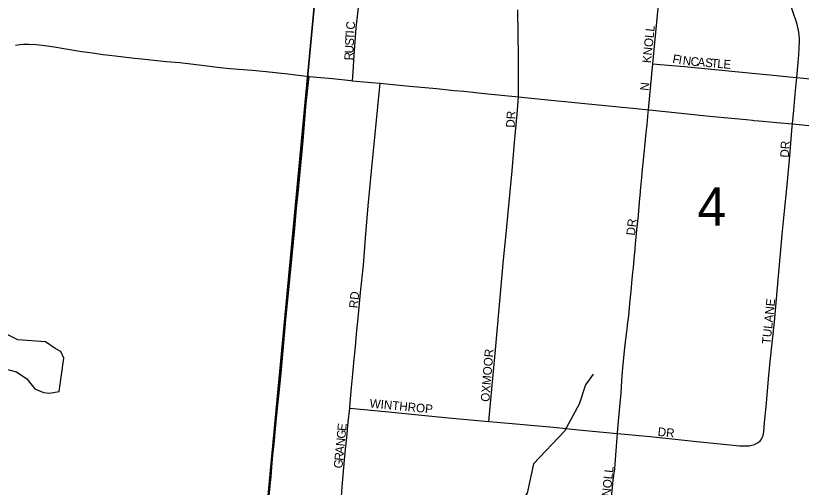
# Model space of a CAD drawing. Extents: x 1410790 to 1770854, y 448063 to 770588.
# Drawn here: x 1522235 to 1526748, y 641443 to 644151 of the extents above; entities that cross this region are included whole.
import ezdxf

# ---------------------------------------------------------------- set-up
doc = ezdxf.new("R2010")
doc.units = 0
for name, color, linetype in [('GM_X_City_Street', 7, 'Continuous'), ('GM_X_City_Street_Text', 7, 'Continuous'), ('GM_X_Minor_Lake', 7, 'Continuous'), ('GM_X_Minor_River', 7, 'Continuous'), ('GM_X_Section', 7, 'Continuous'), ('GM_X_Section_Text', 7, 'Continuous')]:
    doc.layers.add(name, color=color, linetype=linetype)

msp = doc.modelspace()

# ---------------------------------------------------------------- linework, layer by layer
at = {"layer": 'GM_X_City_Street'}
for points in [[(1524169.1, 643778.1), (1524173, 643829.6), (1524180.1, 643923.8), (1524191.8, 644080.7), (1524201.9, 644181.7), (1524211.2, 644270.4)], [(1526721.7, 643795.4), (1526734, 643926.8), (1526737.4, 644002.5), (1526737.2, 644019.7), (1526735.7, 644039), (1526733.6, 644057.2), (1526730.5, 644075.2), (1526726.4, 644092.2), (1526721, 644113.9), (1526701.8, 644170), (1526682, 644228.9), (1526670.5, 644262.5)], [(1525895.2, 643875.7), (1525907.2, 643994.8), (1525928.6, 644213.6), (1525929.7, 644225.3)], [(1525123.2, 643686), (1525124.1, 643923), (1525122, 644041), (1525119.6, 644185.8)], [(1522234, 643982.8), (1522260.1, 643986.5), (1522279.9, 643988), (1522309.8, 643988.1), (1522352.7, 643985.5), (1522401.7, 643979.8), (1522457, 643971.8), (1522534.8, 643959.5), (1522615.6, 643946.6), (1522677.1, 643937.2), (1522735.5, 643929.4), (1522774.6, 643924.9), (1522807.1, 643920.1), (1522917.7, 643906.8), (1522960.1, 643902.7), (1523012.4, 643897.9), (1523100.5, 643889.2), (1523178.9, 643881.6), (1523319.1, 643865.4), (1523393.8, 643856.3), (1523446, 643850.9), (1523514.6, 643845.1), (1523593.1, 643838.5), (1523674.8, 643830.7), (1523798.9, 643817.9), (1523920.8, 643802.7)], [(1525869.9, 643610.6), (1525889.1, 643815.1), (1525895.2, 643875.7)], [(1525895.2, 643875.7), (1525937.2, 643871.8), (1526077.7, 643858.7), (1526446.8, 643823.6), (1526587.4, 643809.7), (1526678.7, 643799.6), (1526721.7, 643795.4)], [(1523667.8, 641152), (1523676.7, 641241.9), (1523687.8, 641352.7), (1523699.1, 641470.1), (1523702.2, 641502.8), (1523707.1, 641558.2), (1523712.9, 641626.8), (1523719.2, 641692.1), (1523729.5, 641799.8), (1523741, 641914), (1523749.9, 642002.1), (1523761.8, 642119.5), (1523775.6, 642272.9), (1523787.8, 642403.5), (1523810.6, 642635.3), (1523824.1, 642772.3), (1523838.4, 642929), (1523848.9, 643043.3), (1523857.8, 643131.4), (1523886.4, 643431.7), (1523898.6, 643578.7), (1523902.8, 643627.7), (1523906.2, 643663.6), (1523920.8, 643802.7)], [(1523920.8, 643802.7), (1524055.8, 643790.4), (1524160.2, 643779), (1524169.1, 643778.1)], [(1526697.7, 643529.6), (1526704.6, 643609.6), (1526713, 643700.4), (1526721.7, 643795.4)], [(1526721.7, 643795.4), (1526969.4, 643771.2), (1527175.2, 643751), (1527182.9, 643750.3)], [(1524154.9, 641896.5), (1524157.5, 641927.2), (1524164.7, 642015), (1524170.1, 642073.7), (1524179.9, 642177.9), (1524186.7, 642249.5), (1524193.9, 642324.6), (1524203.3, 642414.8), (1524216.7, 642561.2), (1524232.3, 642718.5), (1524244.6, 642872.7), (1524260.6, 643058.3), (1524279.9, 643258.3), (1524327, 643744.6), (1524328.8, 643762.9)], [(1524169.1, 643778.1), (1524277.7, 643767.6), (1524328.8, 643762.9)], [(1524328.8, 643762.9), (1524382.3, 643758), (1524499.9, 643747), (1524653.4, 643732.9), (1524754.7, 643722.6), (1524810.2, 643717.2), (1524927.7, 643705), (1525123.2, 643686)], [(1524952.7, 641820.5), (1524964.5, 641944.4), (1524988, 642190.8), (1525002, 642360.1), (1525021.4, 642577.4), (1525038.3, 642749.6), (1525053.2, 642898.3), (1525068.8, 643061.5), (1525086.9, 643260.9), (1525101.1, 643423.6), (1525115.4, 643586.2), (1525123.2, 643686)], [(1525123.2, 643686), (1525254.6, 643672.3)], [(1525254.6, 643672.3), (1525485.3, 643648.4), (1525700.8, 643627), (1525798.8, 643617.9), (1525869.9, 643610.6)], [(1525692.3, 641751.7), (1525694.8, 641781), (1525706.3, 641904.9), (1525712.8, 641983.4), (1525717.5, 642055.1), (1525718.8, 642081.2), (1525722.4, 642130.2), (1525734.3, 642243.8), (1525741.9, 642308), (1525746.2, 642336.8), (1525747.7, 642349.7), (1525750.5, 642375.6), (1525757.1, 642427.1), (1525763.8, 642498), (1525770.1, 642569.4), (1525776.8, 642637.8), (1525781.3, 642676.7), (1525783.6, 642706.1), (1525789.4, 642774), (1525793.1, 642808.6), (1525794.6, 642815.6), (1525793.9, 642817.5), (1525794.8, 642836.3), (1525795.7, 642843), (1525797.3, 642859.1), (1525803.5, 642921), (1525810.5, 642986), (1525812.4, 643005.6), (1525820.3, 643103.5), (1525821.6, 643116.4), (1525826.3, 643168), (1525827.8, 643184), (1525831.2, 643222.7), (1525834.3, 643248.5), (1525845.3, 643359.3), (1525852.6, 643437.7), (1525854.7, 643460.5), (1525858.5, 643493), (1525861.9, 643525.6), (1525868.4, 643594.8), (1525869.9, 643610.6)], [(1525869.9, 643610.6), (1525893.4, 643608.2), (1526223.1, 643574.7), (1526347.2, 643563), (1526432.1, 643554.6), (1526467.9, 643551.1), (1526477.7, 643550.2), (1526503.8, 643547.9), (1526526.6, 643545.7), (1526608.1, 643537.7), (1526697.7, 643529.6)], [(1526500.4, 641700.7), (1526513.8, 641711.9), (1526519.4, 641719), (1526523.8, 641726.8), (1526528.6, 641741.7), (1526532.7, 641760.2), (1526535.6, 641785.9), (1526537.6, 641815), (1526546.2, 641905.7), (1526550.2, 641948.1), (1526559.5, 642065.6), (1526569.2, 642165.9), (1526593.6, 642392), (1526605.4, 642524.9), (1526638.6, 642894.3), (1526651.9, 643028.9), (1526664.6, 643159.6), (1526680.6, 643324.1), (1526696.6, 643515.8), (1526697.7, 643529.6)], [(1526697.7, 643529.6), (1526830.2, 643517.7), (1526931.4, 643508), (1527009.7, 643500.3), (1527032.4, 643498.1), (1527048.7, 643496.4), (1527084, 643492.8), (1527096.4, 643491.6), (1527115.8, 643489.8), (1527128.7, 643488.7), (1527210, 643481.4), (1527262.2, 643476.3), (1527373.2, 643465.2), (1527463.8, 643456.3)], [(1524105.9, 641387.5), (1524110.8, 641444.2), (1524124.4, 641600.6), (1524129.5, 641659.1), (1524137, 641730.2), (1524145.9, 641816.5), (1524154.9, 641896.5)], [(1524154.9, 641896.5), (1524258.1, 641886.8), (1524375.9, 641875), (1524721.7, 641841.4), (1524952.7, 641820.5)], [(1524952.7, 641820.5), (1525066.5, 641810.7), (1525193.5, 641799.7), (1525323.7, 641787.2), (1525468.2, 641773.3), (1525610.8, 641759.5), (1525692.3, 641751.7)], [(1525643.3, 641237.7), (1525646.1, 641262.4), (1525648.3, 641281.9), (1525655.9, 641363.5), (1525668.2, 641484.1), (1525673.1, 641523.1), (1525676.1, 641549.2), (1525678.7, 641575.3), (1525690.3, 641728.9), (1525692.3, 641751.7)], [(1525692.3, 641751.7), (1525879.8, 641733.7), (1526148.8, 641706), (1526263.1, 641694.2), (1526393.5, 641681.5), (1526425.9, 641680.2), (1526448.2, 641681.5), (1526463.7, 641684.3), (1526478.6, 641689.2), (1526492.8, 641695.9), (1526500.4, 641700.7)]]:
    msp.add_lwpolyline(points, dxfattribs=at)
at = {"layer": 'GM_X_Minor_Lake'}
for points in [[(1522511.2, 642183.5), (1522494, 642221.9), (1522462.3, 642240.6), (1522407, 642277.8), (1522247, 642289), (1522193.4, 642316.2), (1522141.6, 642329.3), (1522099.1, 642308.1), (1522073.2, 642214.4), (1522079.9, 642150.1), (1522151.6, 642128.6), (1522239.3, 642104.8), (1522298.6, 642065.5), (1522345.5, 642008.5), (1522395.2, 641987.4), (1522429.1, 641982.7), (1522485.4, 641993.6)], [(1522485.4, 641993.6), (1522511.2, 642183.5)]]:
    msp.add_lwpolyline(points, dxfattribs=at)
at = {"layer": 'GM_X_Minor_River'}
msp.add_lwpolyline([(1525551.9, 642091.5), (1525508.6, 642030.2), (1525472.4, 641920.8), (1525387.1, 641764.2), (1525209.1, 641577.4), (1525173.7, 641407.8), (1525077.1, 641266.4)], dxfattribs=at)
at = {"layer": 'GM_X_Section'}
for points in [[(1524163.6, 646480.2), (1523663.4, 641153), (1518360, 641683.9), (1518872.7, 647025.1)], [(1529389.2, 645957.9), (1528881.3, 640647.9), (1523663.4, 641153), (1524163.6, 646480.2)]]:
    msp.add_lwpolyline(points, close=True, dxfattribs=at)

# ---------------------------------------------------------------- texts
at = {"layer": 'GM_X_City_Street_Text'}
for s, rotation, p in [('C', 84.345, (1524181.5, 644069.1)), ('I', 87.1791, (1524180.4, 644047.8)), ('KNOLL', 84.0936, (1525884.5, 643876.9)), ('S', 87.1717, (1524177, 643977.4)), ('T', 87.1757, (1524178.7, 644012.6)), ('U', 87.1781, (1524174.8, 643933.5)), ('R', 87.1813, (1524172.9, 643893.9)), ('F', 350.1155, (1526005.5, 643880.8)), ('I', 350.1136, (1526040.2, 643874.8)), ('N', 353.1694, (1526064.8, 643870.6)), ('C', 355.1026, (1526110.3, 643865.1)), ('A', 355.1449, (1526149.8, 643861.7)), ('S', 355.1577, (1526193.6, 643858)), ('T', 355.1577, (1526228.7, 643855)), ('L', 355.1577, (1526263.8, 643852.1)), ('E', 355.1577, (1526298.8, 643849.1)), ('N', 84.2829, (1525871.3, 643718.5)), ('DR', 86.8222, (1525101.3, 643506.9)), ('DR', 86.9884, (1526676.5, 643335.2)), ('DR', 83.9889, (1525792.1, 642886.9)), ('RD', 83.9946, (1524199.3, 642468.9)), ('TULANE', 83.9907, (1526570.9, 642262)), ('OXMOOR', 85.3884, (1524956.1, 641931.9)), ('WINTHROP', 354.5227, (1524266.8, 641900.9)), ('E', 84.3449, (1524132.6, 641763.9)), ('G', 84.3324, (1524128.3, 641720)), ('DR', 353.994, (1525921.3, 641738.1)), ('N', 84.3307, (1524123.9, 641676.2)), ('A', 84.3307, (1524119.6, 641632.5)), ('R', 84.3448, (1524115.7, 641593.1)), ('G', 84.3307, (1524111.3, 641549.2)), ('KNOLL', 83.9287, (1525646.9, 641342.5))]:
    msp.add_text(s, height=50, rotation=rotation, dxfattribs=at).set_placement(p)
at = {"layer": 'GM_X_Section_Text'}
msp.add_text('4', height=221, rotation=0, dxfattribs=at).set_placement((1526151.3, 642945.1))

doc.saveas('drawing.dxf')
